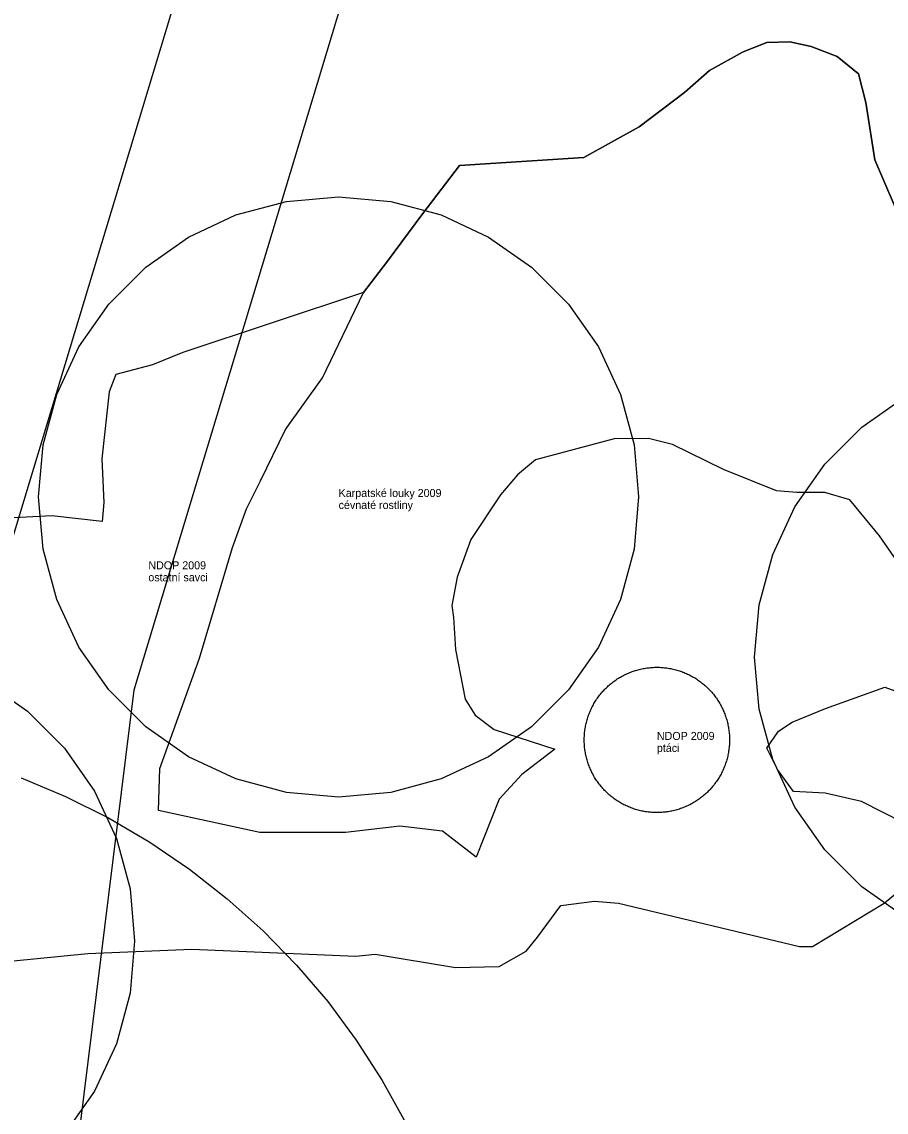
# Model space of a CAD drawing. Extents: x -477403 to -465463, y -1159182 to -1149227.
# Drawn here: x -474198.2 to -473982.1, y -1151797.8 to -1151525.2 of the extents above; entities that cross this region are included whole.
import ezdxf

# ---------------------------------------------------------------- set-up
doc = ezdxf.new("R2010")
doc.units = 0
for name, color, linetype in [('Vrstva 1', 7, 'Continuous'), ('Vrstva 10_stav', 7, 'Continuous'), ('Vrstva 2', 7, 'Continuous')]:
    doc.layers.add(name, color=color, linetype=linetype)

msp = doc.modelspace()

# ---------------------------------------------------------------- linework, layer by layer
at = {"layer": 'Vrstva 10_stav'}
for points in [[(-474106.233, -1151149.368), (-474094.664, -1151438.582), (-474094.732, -1151438.961), (-474094.648, -1151439.381), (-474095.504, -1151445.169), (-474170.204, -1151692.256), (-474201.487, -1151945.363), (-474190.276, -1152026.644), (-474190.089, -1152029.377), (-474190.213, -1152030.002), (-474190.122, -1152030.538), (-474211.813, -1152403.623), (-474213.302, -1152410.116), (-474214.079, -1152411.774), (-474360.132, -1152689.419)], [(-474395.165, -1152670.096), (-474251.495, -1152396.981), (-474230.168, -1152030.171), (-474241.47, -1151948.238), (-474241.657, -1151945.505), (-474241.506, -1151943.052), (-474209.693, -1151685.652), (-474209.211, -1151683.824), (-474208.988, -1151682.317), (-474134.767, -1151436.816), (-474146.062, -1151154.441)], [(-473977.906, -1151576.25), (-473984.969, -1151559.75), (-473987.188, -1151545.375), (-473989.062, -1151538.25), (-473994.406, -1151533.875), (-474000.875, -1151531.375), (-474006.219, -1151530.25), (-474011.969, -1151530.375), (-474017.906, -1151532.75), (-474026.312, -1151537.375), (-474032.562, -1151542.875), (-474043.906, -1151551.5), (-474057.688, -1151559.125), (-474088.812, -1151561.125), (-474097.906, -1151573.125), (-474107, -1151585.375), (-474112.812, -1151592.875), (-474157.906, -1151607.875), (-474165.531, -1151611), (-474174.688, -1151613.375), (-474176.375, -1151617.75), (-474178.219, -1151634.5), (-474177.656, -1151645.375), (-474178.094, -1151650.125), (-474190.719, -1151648.75), (-474214.438, -1151650)], [(-474112.812, -1151592.875), (-474107, -1151585.375), (-474097.906, -1151573.125), (-474088.812, -1151561.125), (-474057.688, -1151559.125), (-474043.906, -1151551.5), (-474032.562, -1151542.875), (-474026.312, -1151537.375), (-474017.906, -1151532.75), (-474011.969, -1151530.375), (-474006.219, -1151530.25), (-474000.875, -1151531.375), (-473994.406, -1151533.875), (-473989.062, -1151538.25), (-473987.188, -1151545.375), (-473984.969, -1151559.75), (-473977.906, -1151576.25)], [(-474112.812, -1151592.875), (-474107, -1151585.375), (-474097.906, -1151573.125), (-474088.812, -1151561.125), (-474057.688, -1151559.125), (-474043.906, -1151551.5), (-474032.562, -1151542.875), (-474026.312, -1151537.375), (-474017.906, -1151532.75), (-474011.969, -1151530.375), (-474006.219, -1151530.25), (-474000.875, -1151531.375), (-473994.406, -1151533.875), (-473989.062, -1151538.25), (-473987.188, -1151545.375), (-473984.969, -1151559.75), (-473977.906, -1151576.25)], [(-474112.812, -1151592.875), (-474107, -1151585.375), (-474097.906, -1151573.125), (-474088.812, -1151561.125), (-474057.688, -1151559.125), (-474043.906, -1151551.5), (-474032.562, -1151542.875), (-474026.312, -1151537.375), (-474017.906, -1151532.75), (-474011.969, -1151530.375), (-474006.219, -1151530.25), (-474000.875, -1151531.375), (-473994.406, -1151533.875), (-473989.062, -1151538.25), (-473987.188, -1151545.375), (-473984.969, -1151559.75), (-473977.906, -1151576.25)], [(-474112.812, -1151592.875), (-474107, -1151585.375), (-474097.906, -1151573.125), (-474088.812, -1151561.125), (-474057.688, -1151559.125), (-474043.906, -1151551.5), (-474032.562, -1151542.875), (-474026.312, -1151537.375), (-474017.906, -1151532.75), (-474011.969, -1151530.375), (-474006.219, -1151530.25), (-474000.875, -1151531.375), (-473994.406, -1151533.875), (-473989.062, -1151538.25), (-473987.188, -1151545.375), (-473984.969, -1151559.75), (-473977.906, -1151576.25)], [(-474073.188, -1151713.375), (-474078.844, -1151719.5), (-474084.656, -1151734), (-474093, -1151727.5), (-474103.719, -1151726.25), (-474117.281, -1151727.875), (-474138.656, -1151727.875), (-474164, -1151722.375), (-474163.656, -1151711.875), (-474153.781, -1151684.25), (-474145.5, -1151656.625), (-474142.062, -1151647), (-474138.531, -1151640), (-474132.25, -1151627.125), (-474123.062, -1151614.25), (-474112.812, -1151592.875)], [(-474073.188, -1151713.375), (-474078.844, -1151719.5), (-474084.656, -1151734), (-474093, -1151727.5), (-474103.719, -1151726.25), (-474117.281, -1151727.875), (-474138.656, -1151727.875), (-474164, -1151722.375), (-474163.656, -1151711.875), (-474153.781, -1151684.25), (-474145.5, -1151656.625), (-474142.062, -1151647), (-474138.531, -1151640), (-474132.25, -1151627.125), (-474123.062, -1151614.25), (-474112.812, -1151592.875)], [(-474073.188, -1151713.375), (-474078.844, -1151719.5), (-474084.656, -1151734), (-474093, -1151727.5), (-474103.719, -1151726.25), (-474117.281, -1151727.875), (-474138.656, -1151727.875), (-474164, -1151722.375), (-474163.656, -1151711.875), (-474153.781, -1151684.25), (-474145.5, -1151656.625), (-474142.062, -1151647), (-474138.531, -1151640), (-474132.25, -1151627.125), (-474123.062, -1151614.25), (-474112.812, -1151592.875)], [(-474073.188, -1151713.375), (-474078.844, -1151719.5), (-474084.656, -1151734), (-474093, -1151727.5), (-474103.719, -1151726.25), (-474117.281, -1151727.875), (-474138.656, -1151727.875), (-474164, -1151722.375), (-474163.656, -1151711.875), (-474153.781, -1151684.25), (-474145.5, -1151656.625), (-474142.062, -1151647), (-474138.531, -1151640), (-474132.25, -1151627.125), (-474123.062, -1151614.25), (-474112.812, -1151592.875)], [(-473977.5, -1151748.952), (-473988.209, -1151741.453), (-473997.453, -1151732.209), (-474004.952, -1151721.5), (-474010.477, -1151709.652), (-474013.861, -1151697.024), (-474015, -1151684), (-474013.861, -1151670.976), (-474010.477, -1151658.348), (-474004.952, -1151646.5), (-473997.453, -1151635.791), (-473988.209, -1151626.547), (-473977.5, -1151619.048)], [(-473978.125, -1151661.875), (-473983.75, -1151653.75), (-473991.219, -1151644.75), (-473997.438, -1151642.875), (-474004.469, -1151642.875), (-474009.531, -1151642.5), (-474022.75, -1151637.125), (-474035.562, -1151630.875), (-474041.5, -1151629.375), (-474050.125, -1151629.5), (-474069.75, -1151634.75), (-474074.25, -1151638.5), (-474078.531, -1151643.5), (-474085.969, -1151654.625), (-474089.375, -1151664), (-474090.656, -1151671.125), (-474090.312, -1151674.125), (-474089.75, -1151682.125), (-474087.375, -1151694.5), (-474084.906, -1151698.5), (-474080.125, -1151702.125), (-474064.938, -1151707), (-474073.188, -1151713.375)], [(-473978.125, -1151661.875), (-473983.75, -1151653.75), (-473991.219, -1151644.75), (-473997.438, -1151642.875), (-474004.469, -1151642.875), (-474009.531, -1151642.5), (-474022.75, -1151637.125), (-474035.562, -1151630.875), (-474041.5, -1151629.375), (-474050.125, -1151629.5), (-474069.75, -1151634.75), (-474074.25, -1151638.5), (-474078.531, -1151643.5), (-474085.969, -1151654.625), (-474089.375, -1151664), (-474090.656, -1151671.125), (-474090.312, -1151674.125), (-474089.75, -1151682.125), (-474087.375, -1151694.5), (-474084.906, -1151698.5), (-474080.125, -1151702.125), (-474064.938, -1151707), (-474073.188, -1151713.375)], [(-473978.125, -1151661.875), (-473983.75, -1151653.75), (-473991.219, -1151644.75), (-473997.438, -1151642.875), (-474004.469, -1151642.875), (-474009.531, -1151642.5), (-474022.75, -1151637.125), (-474035.562, -1151630.875), (-474041.5, -1151629.375), (-474050.125, -1151629.5), (-474069.75, -1151634.75), (-474074.25, -1151638.5), (-474078.531, -1151643.5), (-474085.969, -1151654.625), (-474089.375, -1151664), (-474090.656, -1151671.125), (-474090.312, -1151674.125), (-474089.75, -1151682.125), (-474087.375, -1151694.5), (-474084.906, -1151698.5), (-474080.125, -1151702.125), (-474064.938, -1151707), (-474073.188, -1151713.375)], [(-473978.125, -1151661.875), (-473983.75, -1151653.75), (-473991.219, -1151644.75), (-473997.438, -1151642.875), (-474004.469, -1151642.875), (-474009.531, -1151642.5), (-474022.75, -1151637.125), (-474035.562, -1151630.875), (-474041.5, -1151629.375), (-474050.125, -1151629.5), (-474069.75, -1151634.75), (-474074.25, -1151638.5), (-474078.531, -1151643.5), (-474085.969, -1151654.625), (-474089.375, -1151664), (-474090.656, -1151671.125), (-474090.312, -1151674.125), (-474089.75, -1151682.125), (-474087.375, -1151694.5), (-474084.906, -1151698.5), (-474080.125, -1151702.125), (-474064.938, -1151707), (-474073.188, -1151713.375)], [(-474056.504, -1151698.511), (-474056.394, -1151698.214), (-474056.277, -1151697.919), (-474056.156, -1151697.626), (-474056.03, -1151697.335), (-474055.898, -1151697.047), (-474055.762, -1151696.761), (-474055.62, -1151696.477), (-474055.474, -1151696.196), (-474055.323, -1151695.918), (-474055.167, -1151695.642), (-474055.006, -1151695.369), (-474054.84, -1151695.099), (-474054.67, -1151694.831), (-474054.495, -1151694.567), (-474054.315, -1151694.306), (-474054.131, -1151694.047), (-474053.943, -1151693.793), (-474053.75, -1151693.541), (-474053.553, -1151693.293), (-474053.351, -1151693.049), (-474053.145, -1151692.808), (-474052.935, -1151692.57), (-474052.721, -1151692.337), (-474052.503, -1151692.107), (-474052.281, -1151691.881), (-474052.055, -1151691.659), (-474051.825, -1151691.44), (-474051.591, -1151691.226), (-474051.353, -1151691.016), (-474051.112, -1151690.81), (-474050.868, -1151690.609), (-474050.62, -1151690.411), (-474050.368, -1151690.218), (-474050.114, -1151690.03), (-474049.856, -1151689.846), (-474049.594, -1151689.666), (-474049.33, -1151689.491), (-474049.063, -1151689.321), (-474048.792, -1151689.155), (-474048.519, -1151688.995), (-474048.243, -1151688.838), (-474047.965, -1151688.687), (-474047.684, -1151688.541), (-474047.4, -1151688.399), (-474047.114, -1151688.263), (-474046.826, -1151688.131), (-474046.535, -1151688.005), (-474046.242, -1151687.884), (-474045.947, -1151687.768), (-474045.65, -1151687.657), (-474045.352, -1151687.551), (-474045.051, -1151687.45), (-474044.749, -1151687.355), (-474044.445, -1151687.265), (-474044.139, -1151687.18), (-474043.833, -1151687.101), (-474043.524, -1151687.027), (-474043.215, -1151686.958), (-474042.904, -1151686.895), (-474042.593, -1151686.837), (-474042.28, -1151686.785), (-474041.966, -1151686.738), (-474041.652, -1151686.697), (-474041.337, -1151686.661), (-474041.022, -1151686.631), (-474040.706, -1151686.606), (-474040.389, -1151686.586), (-474040.073, -1151686.573), (-474039.756, -1151686.564), (-474039.439, -1151686.561), (-474039.122, -1151686.564), (-474038.805, -1151686.573), (-474038.489, -1151686.586), (-474038.172, -1151686.606), (-474037.856, -1151686.631), (-474037.541, -1151686.661), (-474037.226, -1151686.697), (-474036.912, -1151686.738), (-474036.598, -1151686.785), (-474036.286, -1151686.837), (-474035.974, -1151686.895), (-474035.663, -1151686.958), (-474035.354, -1151687.027), (-474035.046, -1151687.101), (-474034.739, -1151687.18), (-474034.433, -1151687.265), (-474034.129, -1151687.355), (-474033.827, -1151687.45), (-474033.527, -1151687.551), (-474033.228, -1151687.657), (-474032.931, -1151687.768), (-474032.636, -1151687.884), (-474032.343, -1151688.005), (-474032.053, -1151688.131), (-474031.764, -1151688.263), (-474031.478, -1151688.399), (-474031.194, -1151688.541), (-474030.913, -1151688.687), (-474030.635, -1151688.838), (-474030.359, -1151688.995)], [(-474207.5, -1151690.048), (-474196.791, -1151697.547), (-474187.547, -1151706.791), (-474180.048, -1151717.5), (-474174.523, -1151729.348), (-474171.139, -1151741.976), (-474170, -1151755), (-474171.139, -1151768.024), (-474174.523, -1151780.652), (-474180.048, -1151792.5), (-474187.547, -1151803.209)], [(-474030.359, -1151688.995), (-474030.086, -1151689.155), (-474029.815, -1151689.321), (-474029.548, -1151689.491), (-474029.284, -1151689.666), (-474029.022, -1151689.846), (-474028.764, -1151690.03), (-474028.51, -1151690.218), (-474028.258, -1151690.411), (-474028.01, -1151690.609), (-474027.766, -1151690.81), (-474027.525, -1151691.016), (-474027.287, -1151691.226), (-474027.054, -1151691.44), (-474026.824, -1151691.659), (-474026.598, -1151691.881), (-474026.375, -1151692.107), (-474026.157, -1151692.337), (-474025.943, -1151692.57), (-474025.733, -1151692.808), (-474025.527, -1151693.049), (-474025.326, -1151693.293), (-474025.128, -1151693.541), (-474024.935, -1151693.793), (-474024.747, -1151694.047), (-474024.563, -1151694.306), (-474024.383, -1151694.567), (-474024.208, -1151694.831), (-474024.038, -1151695.099), (-474023.872, -1151695.369), (-474023.712, -1151695.642), (-474023.555, -1151695.918), (-474023.404, -1151696.196), (-474023.258, -1151696.477), (-474023.117, -1151696.761), (-474022.98, -1151697.047), (-474022.849, -1151697.335), (-474022.722, -1151697.626), (-474022.601, -1151697.919), (-474022.485, -1151698.214), (-474022.374, -1151698.511), (-474022.268, -1151698.81), (-474022.167, -1151699.11), (-474022.072, -1151699.412), (-474021.982, -1151699.716), (-474021.897, -1151700.022), (-474021.818, -1151700.329), (-474021.744, -1151700.637), (-474021.675, -1151700.946), (-474021.612, -1151701.257), (-474021.554, -1151701.569), (-474021.502, -1151701.881), (-474021.455, -1151702.195), (-474021.414, -1151702.509), (-474021.378, -1151702.824), (-474021.347, -1151703.139), (-474021.323, -1151703.455), (-474021.303, -1151703.772), (-474021.29, -1151704.088), (-474021.281, -1151704.405), (-474021.278, -1151704.722)], [(-473977.594, -1151725.5), (-473988.281, -1151720.125), (-473997.344, -1151718), (-474005.281, -1151717.625), (-474009.25, -1151712.125), (-474011.938, -1151706.75), (-474009, -1151702.5), (-474005.594, -1151700.25), (-473997.312, -1151696.875), (-473982.469, -1151691.5), (-473975.344, -1151694.125)], [(-474042.593, -1151722.607), (-474042.904, -1151722.549), (-474043.215, -1151722.486), (-474043.524, -1151722.417), (-474043.833, -1151722.343), (-474044.139, -1151722.264), (-474044.445, -1151722.179), (-474044.749, -1151722.089), (-474045.051, -1151721.994), (-474045.352, -1151721.893), (-474045.65, -1151721.787), (-474045.947, -1151721.676), (-474046.242, -1151721.56), (-474046.535, -1151721.439), (-474046.826, -1151721.312), (-474047.114, -1151721.181), (-474047.4, -1151721.045), (-474047.684, -1151720.903), (-474047.965, -1151720.757), (-474048.243, -1151720.606), (-474048.519, -1151720.45), (-474048.792, -1151720.289), (-474049.063, -1151720.123), (-474049.33, -1151719.953), (-474049.594, -1151719.778), (-474049.856, -1151719.598), (-474050.114, -1151719.414), (-474050.368, -1151719.226), (-474050.62, -1151719.033), (-474050.868, -1151718.836), (-474051.112, -1151718.634), (-474051.353, -1151718.428), (-474051.591, -1151718.218), (-474051.825, -1151718.004), (-474052.055, -1151717.786), (-474052.281, -1151717.564), (-474052.503, -1151717.337), (-474052.721, -1151717.108), (-474052.935, -1151716.874), (-474053.145, -1151716.637), (-474053.351, -1151716.396), (-474053.553, -1151716.151), (-474053.75, -1151715.903), (-474053.943, -1151715.651), (-474054.131, -1151715.397), (-474054.315, -1151715.139), (-474054.495, -1151714.877), (-474054.67, -1151714.613), (-474054.84, -1151714.346), (-474055.006, -1151714.075), (-474055.167, -1151713.802), (-474055.323, -1151713.526), (-474055.474, -1151713.248), (-474055.62, -1151712.967), (-474055.762, -1151712.683), (-474055.898, -1151712.397), (-474056.03, -1151712.109), (-474056.156, -1151711.818), (-474056.277, -1151711.525), (-474056.394, -1151711.23), (-474056.504, -1151710.933), (-474056.61, -1151710.635), (-474056.711, -1151710.334), (-474056.806, -1151710.032), (-474056.896, -1151709.728), (-474056.981, -1151709.422), (-474057.06, -1151709.115), (-474057.134, -1151708.807), (-474057.203, -1151708.498), (-474057.266, -1151708.187), (-474057.324, -1151707.876), (-474057.376, -1151707.563), (-474057.423, -1151707.25), (-474057.464, -1151706.935), (-474057.5, -1151706.62), (-474057.531, -1151706.305), (-474057.555, -1151705.989), (-474057.575, -1151705.672), (-474057.589, -1151705.356), (-474057.597, -1151705.039), (-474057.6, -1151704.722), (-474057.597, -1151704.405), (-474057.589, -1151704.088), (-474057.575, -1151703.772), (-474057.555, -1151703.455), (-474057.531, -1151703.139), (-474057.5, -1151702.824), (-474057.464, -1151702.509), (-474057.423, -1151702.195), (-474057.376, -1151701.881), (-474057.324, -1151701.569), (-474057.266, -1151701.257), (-474057.203, -1151700.946), (-474057.134, -1151700.637), (-474057.06, -1151700.329), (-474056.981, -1151700.022), (-474056.896, -1151699.716), (-474056.806, -1151699.412), (-474056.711, -1151699.11), (-474056.61, -1151698.81), (-474056.504, -1151698.511)], [(-474021.278, -1151704.722), (-474021.281, -1151705.039), (-474021.29, -1151705.356), (-474021.303, -1151705.672), (-474021.323, -1151705.989), (-474021.347, -1151706.305), (-474021.378, -1151706.62), (-474021.414, -1151706.935), (-474021.455, -1151707.25), (-474021.502, -1151707.563), (-474021.554, -1151707.876), (-474021.612, -1151708.187), (-474021.675, -1151708.498), (-474021.744, -1151708.807), (-474021.818, -1151709.115), (-474021.897, -1151709.422), (-474021.982, -1151709.728), (-474022.072, -1151710.032), (-474022.167, -1151710.334), (-474022.268, -1151710.635), (-474022.374, -1151710.933), (-474022.485, -1151711.23), (-474022.601, -1151711.525), (-474022.722, -1151711.818), (-474022.849, -1151712.109), (-474022.98, -1151712.397), (-474023.117, -1151712.683), (-474023.258, -1151712.967), (-474023.404, -1151713.248), (-474023.555, -1151713.526), (-474023.712, -1151713.802), (-474023.872, -1151714.075), (-474024.038, -1151714.346), (-474024.208, -1151714.613), (-474024.383, -1151714.877), (-474024.563, -1151715.139), (-474024.747, -1151715.397), (-474024.935, -1151715.651), (-474025.128, -1151715.903), (-474025.326, -1151716.151), (-474025.527, -1151716.396), (-474025.733, -1151716.637), (-474025.943, -1151716.874), (-474026.157, -1151717.108), (-474026.375, -1151717.337), (-474026.598, -1151717.564), (-474026.824, -1151717.786), (-474027.054, -1151718.004), (-474027.287, -1151718.218), (-474027.525, -1151718.428), (-474027.766, -1151718.634), (-474028.01, -1151718.836), (-474028.258, -1151719.033), (-474028.51, -1151719.226), (-474028.764, -1151719.414), (-474029.022, -1151719.598), (-474029.284, -1151719.778), (-474029.548, -1151719.953), (-474029.815, -1151720.123), (-474030.086, -1151720.289), (-474030.359, -1151720.45), (-474030.635, -1151720.606), (-474030.913, -1151720.757), (-474031.194, -1151720.903), (-474031.478, -1151721.045), (-474031.764, -1151721.181), (-474032.053, -1151721.312), (-474032.343, -1151721.439), (-474032.636, -1151721.56), (-474032.931, -1151721.676), (-474033.228, -1151721.787), (-474033.527, -1151721.893), (-474033.827, -1151721.994), (-474034.129, -1151722.089), (-474034.433, -1151722.179), (-474034.739, -1151722.264), (-474035.046, -1151722.343), (-474035.354, -1151722.417), (-474035.663, -1151722.486), (-474035.974, -1151722.549), (-474036.286, -1151722.607), (-474036.598, -1151722.659), (-474036.912, -1151722.706), (-474037.226, -1151722.747), (-474037.541, -1151722.783), (-474037.856, -1151722.814), (-474038.172, -1151722.838), (-474038.489, -1151722.858), (-474038.805, -1151722.872), (-474039.122, -1151722.88), (-474039.439, -1151722.883), (-474039.756, -1151722.88), (-474040.073, -1151722.872), (-474040.389, -1151722.858), (-474040.706, -1151722.838), (-474041.022, -1151722.814), (-474041.337, -1151722.783), (-474041.652, -1151722.747), (-474041.966, -1151722.706), (-474042.28, -1151722.659), (-474042.593, -1151722.607)], [(-474198.328, -1151714.23), (-474187.265, -1151718.862), (-474176.537, -1151724.222), (-474166.19, -1151730.286), (-474156.271, -1151737.029), (-474146.825, -1151744.418), (-474137.894, -1151752.423), (-474129.517, -1151761.005), (-474121.732, -1151770.129), (-474114.574, -1151779.751), (-474108.074, -1151789.831), (-474102.263, -1151800.322)], [(-474207.094, -1151760.625), (-474181.656, -1151758.125), (-474155.688, -1151757), (-474114.688, -1151758.75), (-474109.875, -1151758.25), (-474089.75, -1151761.625), (-474078.875, -1151761.375), (-474072.125, -1151757.5), (-474069.25, -1151754), (-474063.438, -1151746.125), (-474055.031, -1151745), (-474049.031, -1151745.5), (-474003.75, -1151756.375), (-474000.562, -1151756.375), (-473982.656, -1151745.5), (-473976.406, -1151740.375)]]:
    msp.add_lwpolyline(points, dxfattribs=at)
msp.add_lwpolyline([(-474044, -1151644), (-474045.139, -1151657.024), (-474048.523, -1151669.652), (-474054.048, -1151681.5), (-474061.547, -1151692.209), (-474070.791, -1151701.453), (-474081.5, -1151708.952), (-474093.348, -1151714.477), (-474105.976, -1151717.861), (-474119, -1151719), (-474132.024, -1151717.861), (-474144.652, -1151714.477), (-474156.5, -1151708.952), (-474167.209, -1151701.453), (-474176.453, -1151692.209), (-474183.952, -1151681.5), (-474189.477, -1151669.652), (-474192.861, -1151657.024), (-474194, -1151644), (-474192.861, -1151630.976), (-474189.477, -1151618.348), (-474183.952, -1151606.5), (-474176.453, -1151595.791), (-474167.209, -1151586.547), (-474156.5, -1151579.048), (-474144.652, -1151573.523), (-474132.024, -1151570.139), (-474119, -1151569), (-474105.976, -1151570.139), (-474093.348, -1151573.523), (-474081.5, -1151579.048), (-474070.791, -1151586.547), (-474061.547, -1151595.791), (-474054.048, -1151606.5), (-474048.523, -1151618.348), (-474045.139, -1151630.976)], close=True, dxfattribs=at)

# ---------------------------------------------------------------- texts
at = {"layer": 'Vrstva 1'}
for s, p in [('cévnaté rostliny', (-474119, -1151647)), ('cévnaté rostliny', (-474119, -1151647)), ('ostatní savci', (-474166.559, -1151665.076)), ('ostatní savci', (-474166.559, -1151665.076)), ('ptáci', (-474039.439, -1151707.722)), ('ptáci', (-474039.439, -1151707.722))]:
    msp.add_text(s, height=2, dxfattribs=at).set_placement(p)
at = {"layer": 'Vrstva 2'}
for s, p in [('Karpatské louky 2009', (-474119, -1151644)), ('Karpatské louky 2009', (-474119, -1151644)), ('NDOP 2009', (-474166.559, -1151662.076)), ('NDOP 2009', (-474166.559, -1151662.076)), ('NDOP 2009', (-474039.439, -1151704.722)), ('NDOP 2009', (-474039.439, -1151704.722))]:
    msp.add_text(s, height=2, dxfattribs=at).set_placement(p)

doc.saveas('drawing.dxf')
